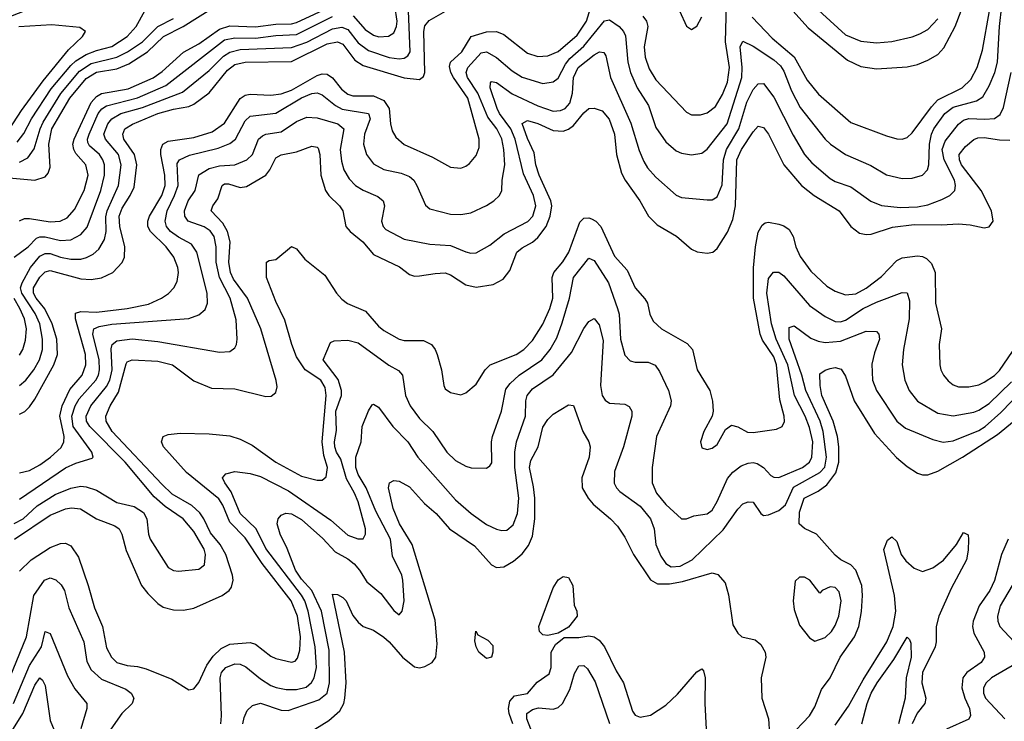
# Model space of a CAD drawing. Header units: inches. Extents: x 990535 to 1117859, y 769386 to 892122.
# Tile 624 of 656: x 1100911 to 1104749, y 805860 to 808596. Entities that reach past the tile are written whole.
import ezdxf

# ---------------------------------------------------------------- set-up
doc = ezdxf.new("R2010")
doc.units = ezdxf.units.IN
doc.header["$MEASUREMENT"] = 0
doc.layers.add('B1800', color=7, linetype='Continuous')

msp = doc.modelspace()

# ---------------------------------------------------------------- linework, layer by layer
at = {"layer": 'B1800', "color": 5}
for points, elevation in [([(1100901.1, 808118.9), (1100927.9, 808152.1), (1100957.4, 808210), (1101033.4, 808326.6), (1101110, 808416.8), (1101130, 808435.5), (1101170, 808460.3), (1101210, 808475.8), (1101270, 808491), (1101329.4, 808530), (1101365.3, 808570), (1101398.4, 808630), (1101401.5, 808650), (1101390.5, 808670.5), (1101349.6, 808690), (1101290, 808704.1), (1101230, 808703.4), (1101190, 808694.7), (1101083.3, 808656.7), (1100928.7, 808628.7), (1100770, 808567.7)], 3160), ([(1100910, 806829.1), (1100950, 806838.5), (1100990, 806859.9), (1101030.6, 806889.4), (1101072.6, 806927.4), (1101083.5, 806950), (1101084.3, 806970), (1101068.2, 807050), (1101076.2, 807090), (1101106.3, 807153.7), (1101154.1, 807210), (1101168.8, 807250), (1101167.8, 807290), (1101128.8, 807430), (1101128.7, 807451.3), (1101150, 807457.8), (1101210, 807456.1), (1101329.9, 807470.1), (1101412.8, 807487.2), (1101463.5, 807510), (1101491.1, 807528.9), (1101511.4, 807550), (1101525.1, 807574.9), (1101530.4, 807609.6), (1101527.9, 807630), (1101511.4, 807670), (1101482, 807710), (1101421.6, 807770), (1101411, 807790), (1101410.3, 807810), (1101417.3, 807830), (1101464.9, 807910), (1101477.7, 807950), (1101477.2, 807990), (1101461.4, 808070), (1101461.3, 808090), (1101469.1, 808110), (1101490, 808122.6), (1101590, 808136.5), (1101661.2, 808158.8), (1101710, 808192.5), (1101770, 808288.5), (1101790, 808301.4), (1101810, 808305.3), (1101890, 808301), (1101930, 808306.8), (1101970, 808321.2), (1102070, 808378), (1102090, 808384.6), (1102110, 808383.4), (1102130, 808369.1), (1102165.6, 808325.6), (1102190, 808306.1), (1102210, 808298.8), (1102290, 808299.6), (1102330, 808280.3), (1102351.5, 808250), (1102355.8, 808190), (1102362.3, 808162.3), (1102377.7, 808137.7), (1102409.6, 808109.6), (1102519.5, 808059.5), (1102590, 808020.7), (1102630, 808016.9), (1102650, 808024.4), (1102664.2, 808035.8), (1102690, 808066), (1102701.9, 808098.1), (1102702.5, 808130), (1102658.2, 808290), (1102602.2, 808370), (1102591.3, 808390), (1102586.8, 808413.2), (1102590, 808430.8), (1102634.9, 808470), (1102670.2, 808529.8), (1102730, 808548.3), (1102770, 808549.7), (1102797.7, 808537.7), (1102890, 808465), (1102930, 808452.4), (1102970, 808454.6), (1103010, 808472.3), (1103084.4, 808535.6), (1103120.4, 808590), (1103141.6, 808658.4)], 2980), ([(1100910, 806726.2), (1101090, 806847.9), (1101130, 806866.9), (1101193.9, 806886.1), (1101197.7, 806890), (1101192.9, 806910), (1101120.1, 807010), (1101114.6, 807050), (1101126.8, 807090), (1101142.4, 807117.6), (1101207.4, 807190), (1101217.7, 807210), (1101221.7, 807230), (1101220.6, 807270), (1101195.9, 807370), (1101200.7, 807390), (1101220.4, 807399.6), (1101270, 807408.5), (1101570, 807430.8), (1101610, 807444.6), (1101633.7, 807466.3), (1101643.7, 807490), (1101642.2, 807530), (1101601.8, 807690), (1101581.2, 807721.2), (1101530, 807748.1), (1101499.2, 807770), (1101483.3, 807790), (1101477.6, 807810), (1101485.7, 807850), (1101515.1, 807910), (1101528.3, 807950), (1101525.2, 808034.8), (1101534, 808050), (1101572.5, 808067.5), (1101685.3, 808094.7), (1101730, 808113.5), (1101751.9, 808130), (1101790, 808202.1), (1101810, 808219.2), (1101910, 808232), (1102010, 808291.4), (1102050, 808308), (1102070, 808310.1), (1102090, 808302.3), (1102141.6, 808261.6), (1102167.7, 808247.7), (1102270, 808230.1), (1102277.1, 808210), (1102255.3, 808150), (1102250.7, 808110), (1102262.8, 808070), (1102290, 808033.7), (1102330, 808011.4), (1102397.7, 807997.7), (1102430, 807985.1), (1102447, 807970), (1102459.5, 807950), (1102492.2, 807872.2), (1102510, 807858.8), (1102590, 807837.1), (1102630, 807835.8), (1102670, 807842.6), (1102730, 807871.1), (1102759.7, 807890), (1102781, 807910), (1102789.8, 807930), (1102791.2, 807970), (1102801.7, 808030), (1102798.3, 808090), (1102790, 808131.4), (1102770.8, 808170), (1102735.6, 808215.6), (1102696.9, 808310), (1102657.1, 808370), (1102650.7, 808390), (1102657.7, 808410), (1102710, 808467.3), (1102730, 808470.5), (1102770, 808449.1), (1102830, 808396.4), (1102870, 808371.6), (1102950, 808347.3), (1102990, 808353.1), (1103010, 808368.1), (1103037.8, 808422.2), (1103055.2, 808444.8), (1103110, 808492.5), (1103190, 808591.4), (1103210, 808594.8), (1103247.5, 808570), (1103264.7, 808550), (1103272.8, 808532.8), (1103281.9, 808430), (1103291.4, 808390), (1103318.2, 808330), (1103361.5, 808261.5), (1103390, 808175), (1103430, 808120.2), (1103470, 808085), (1103490, 808076), (1103530, 808068.4), (1103570, 808075.9), (1103590, 808091), (1103668.9, 808190), (1103725.6, 808370), (1103726.8, 808410), (1103718.7, 808490), (1103730, 808511.8), (1103770, 808492.5), (1103850, 808439.2), (1103876.1, 808416.1), (1103890, 808395.2), (1103918.8, 808318.8), (1103953.1, 808253.1), (1104050.1, 808130.1), (1104070.9, 808110.9), (1104130, 808070.1), (1104227.9, 808027.9), (1104290, 807990.9), (1104350, 807976.8), (1104390, 807977.5), (1104429.9, 807990.1), (1104449.4, 808010.6), (1104455, 808030), (1104457, 808110), (1104464.7, 808150), (1104473.9, 808170), (1104517.1, 808230), (1104550, 808255.1), (1104640, 808280), (1104665.5, 808294.5), (1104690, 808337.8), (1104711.4, 808390), (1104722, 808430), (1104729.4, 808569.4), (1104739.6, 808650)], 2960), ([(1100910, 807811.7), (1100930, 807820.6), (1100950, 807821.1), (1101030, 807808.3), (1101069.2, 807810.8), (1101096.2, 807823.8), (1101124.4, 807855.6), (1101162.1, 807930), (1101178, 807990), (1101168.8, 808030), (1101130, 808074.4), (1101122, 808090), (1101118.9, 808110), (1101123.5, 808130), (1101190, 808273), (1101210, 808296.7), (1101230, 808308.1), (1101334.2, 808325.8), (1101431.4, 808368.6), (1101466.6, 808393.4), (1101550, 808469), (1101610, 808502.2), (1101690, 808559.6), (1101730, 808571.6), (1101830, 808567.5), (1101910, 808578.7), (1101970, 808579.9), (1101990, 808584.6), (1102130, 808649.8)], 3080), ([(1102210.5, 808610.5), (1102257.8, 808557.8), (1102290, 808535.9), (1102310.3, 808529.7), (1102348.7, 808531.3), (1102370, 808545.3), (1102380.1, 808570), (1102382.2, 808590), (1102373.3, 808650)], 3060), ([(1103339.5, 808610), (1103354.4, 808590), (1103359.2, 808570), (1103345.1, 808490), (1103348.4, 808450), (1103364.5, 808404.5), (1103390, 808361.6), (1103510, 808235), (1103530, 808225.2), (1103565.2, 808225.2), (1103590, 808232.2), (1103622.8, 808257.2), (1103650, 808303.8), (1103670, 808352), (1103678.2, 808410), (1103661.6, 808510), (1103665.6, 808654.4)], 2980), ([(1103888.8, 808670), (1103984.2, 808564.2), (1104137.9, 808437.9), (1104190, 808414), (1104250, 808404.5), (1104370, 808411.8), (1104410, 808420.6), (1104450, 808438.2), (1104490, 808460.7), (1104513.2, 808486.8), (1104556.9, 808570), (1104580.1, 808630)], 3020), ([(1100870, 807979.4), (1100970, 807969.6), (1101010, 807983), (1101022.6, 807997.4), (1101030, 808020.7), (1101025, 808110), (1101036.1, 808170), (1101106.2, 808290), (1101170, 808366.9), (1101210, 808390.9), (1101290, 808404.5), (1101336.6, 808423.4), (1101409.6, 808470), (1101471.4, 808530), (1101548.3, 808570), (1101670, 808645.7)], 3120), ([(1100910, 807057.7), (1100931.4, 807068.6), (1100950, 807086.3), (1100970, 807116.3), (1101043.9, 807250), (1101058.6, 807290), (1101055.5, 807350), (1101037.7, 807410), (1101008.9, 807468.9), (1100975.1, 807510), (1100964.5, 807530), (1100964.7, 807550), (1100990, 807592.1), (1101010, 807612.8), (1101030, 807617.8), (1101150, 807585.2), (1101190, 807583.2), (1101230, 807588.9), (1101274.1, 807610), (1101310, 807648.8), (1101319.4, 807670), (1101321.3, 807710), (1101301.6, 807790), (1101299, 807830), (1101310, 807860.7), (1101342.3, 807910), (1101357.3, 807942.7), (1101367.4, 808030), (1101358.1, 808070), (1101317.1, 808130), (1101312.8, 808150), (1101321.1, 808170), (1101350.9, 808189.1), (1101450, 808230), (1101510, 808247.1), (1101570, 808257.2), (1101590, 808266.2), (1101650, 808311), (1101721.2, 808398.8), (1101750, 808421.3), (1101790, 808429.8), (1101970, 808433), (1102110, 808502.1), (1102150, 808509.7), (1102170, 808500.1), (1102217.9, 808437.9), (1102250, 808417.4), (1102410, 808369.7), (1102470, 808362.1), (1102485, 808375), (1102490.3, 808389.7), (1102486.1, 808550), (1102490, 808571.4), (1102507.5, 808592.5), (1102570.8, 808629.2)], 3020), ([(1100910.6, 807169.4), (1100935.5, 807190), (1100965.9, 807230), (1100987.8, 807270), (1101000.6, 807310), (1101000.4, 807350), (1100989.4, 807410), (1100971.5, 807450), (1100920, 807530), (1100914.5, 807550), (1100920.4, 807570), (1100952.7, 807630), (1100990, 807673.8), (1101010, 807684.5), (1101030, 807683.9), (1101070, 807669.4), (1101110, 807661.9), (1101150, 807662.7), (1101172, 807668), (1101197.9, 807682.1), (1101219.3, 807700.7), (1101241.2, 807738.8), (1101247.9, 807770), (1101247.2, 807827.2), (1101251.7, 807850), (1101296.4, 807950), (1101307, 808030), (1101296.7, 808070), (1101245.2, 808130), (1101239.7, 808150), (1101254.5, 808190), (1101270.9, 808210), (1101305, 808230), (1101390, 808253), (1101546.1, 808313.9), (1101650, 808398.2), (1101706.1, 808453.9), (1101730.6, 808469.4), (1101770, 808479.1), (1101970, 808487.3), (1102030, 808508.7), (1102130, 808560.4), (1102166.7, 808566.7), (1102190, 808557.1), (1102230, 808506.3), (1102270, 808475.6), (1102351.2, 808448.8), (1102390, 808443.2), (1102410, 808445.7), (1102424.5, 808455.5), (1102432.8, 808470), (1102426.5, 808630)], 3040), ([(1103482.5, 808630), (1103510, 808570.3), (1103530, 808557.8), (1103550, 808570.2), (1103570, 808607.2)], 3020), ([(1103765.4, 808605.4), (1103844.2, 808524.2), (1103930, 808450.9), (1103980.1, 808360.1), (1104025.1, 808305.1), (1104150, 808195), (1104290, 808142.7), (1104330, 808131), (1104350, 808130.2), (1104370, 808137.2), (1104390, 808155), (1104464.4, 808255.6), (1104490, 808283.5), (1104584.1, 808330), (1104617.9, 808362.1), (1104642.5, 808410), (1104663.1, 808476.9), (1104690.9, 808630)], 2980), ([(1104010, 808645.8), (1104130, 808537.4), (1104190, 808512.1), (1104250, 808506.1), (1104310, 808511.2), (1104390, 808529.5), (1104419.3, 808540.7), (1104450, 808558.1), (1104490, 808598.7)], 3040), ([(1100870, 808167.2), (1100918.4, 808241.6), (1101002.9, 808357.1), (1101101.6, 808478.4), (1101156.4, 808530), (1101167, 808550), (1101145.4, 808565.4), (1101036.1, 808576.1), (1100907.9, 808567.9)], 3180), ([(1100889.9, 807670.1), (1100944.6, 807710), (1100976.6, 807743.4), (1100990, 807749.3), (1101010, 807748.9), (1101070, 807734.6), (1101110, 807737.3), (1101150, 807757.9), (1101173.7, 807786.3), (1101227.5, 807930), (1101241.9, 807990), (1101241.3, 808030), (1101235.1, 808050), (1101221.6, 808070), (1101183.7, 808103.7), (1101177.1, 808117.1), (1101175.9, 808130), (1101182, 808150), (1101217.5, 808230), (1101231.8, 808248.2), (1101250, 808259.8), (1101370, 808291.2), (1101481.2, 808338.8), (1101710, 808517.3), (1101750, 808525.5), (1101830, 808523.9), (1101910, 808534.8), (1101990, 808537.9), (1102130, 808608.5)], 3060), ([(1100910, 808040.5), (1100943.2, 808056.8), (1100967.5, 808092.5), (1100990.6, 808170), (1101003, 808197), (1101071.7, 808308.3), (1101144.4, 808395.6), (1101190, 808424.8), (1101290, 808449.4), (1101331.6, 808470), (1101389.2, 808510), (1101450, 808569.2), (1101510, 808600.2)], 3140), ([(1100890, 806631.8), (1100924.1, 806650), (1100979.9, 806700.1), (1101050, 806744.4), (1101110, 806769.3), (1101150, 806776.5), (1101170, 806774.9), (1101210, 806761.7), (1101290, 806713.1), (1101357.2, 806697.2), (1101394.2, 806674.2), (1101406.1, 806650), (1101412.8, 806590), (1101419.1, 806570), (1101490, 806460.3), (1101510, 806448.1), (1101530, 806445.2), (1101610, 806452.9), (1101631.3, 806470), (1101635.7, 806510), (1101630, 806531.7), (1101590, 806599.8), (1101548.2, 806650), (1101477.8, 806697.8), (1101434.9, 806734.9), (1101322.6, 806870), (1101184.3, 807010), (1101171.8, 807030), (1101170.7, 807050), (1101188.3, 807090), (1101250, 807165.1), (1101263, 807190), (1101271.1, 807231.1), (1101267.5, 807312.5), (1101271.5, 807330), (1101290, 807343.3), (1101350, 807351.6), (1101450, 807340.9), (1101690, 807298.9), (1101730, 807301.8), (1101750, 807316.4), (1101756.8, 807330), (1101759, 807350), (1101754.8, 807425.2), (1101731.3, 807510), (1101689.7, 807590), (1101677.4, 807650), (1101676.8, 807710), (1101668.7, 807750), (1101652.9, 807772.9), (1101630, 807788.4), (1101568.1, 807810), (1101555.1, 807830), (1101554.1, 807850), (1101568.1, 807890), (1101594.9, 807930), (1101610, 807990.9), (1101650, 808015.7), (1101690, 808025.5), (1101749.9, 808030.1), (1101795.9, 808050), (1101818.5, 808070), (1101842.5, 808130), (1101857.2, 808142.8), (1101871, 808149), (1101930, 808159.2), (1101990, 808199.6), (1102030, 808216), (1102070, 808212.7), (1102151, 808190), (1102173.9, 808170), (1102160.3, 808090), (1102164.9, 808044.9), (1102174.7, 808010), (1102194.9, 807974.9), (1102219.8, 807950), (1102250, 807930.7), (1102307, 807907), (1102328.2, 807890), (1102333.1, 807870), (1102321.5, 807810), (1102327.3, 807790), (1102338.1, 807778.1), (1102410, 807740.7), (1102510, 807721), (1102590, 807715.8), (1102650, 807690.1), (1102670, 807685.3), (1102690, 807687.3), (1102743.8, 807716.2), (1102799, 807761), (1102891.1, 807808.9), (1102910.8, 807830), (1102923.3, 807870), (1102913.7, 807910), (1102875.1, 807995.1), (1102842.7, 808130), (1102825, 808170), (1102780.9, 808230), (1102771.9, 808250), (1102744.2, 808330), (1102745.6, 808350), (1102750, 808354.4), (1102770, 808350.6), (1102830, 808306.9), (1102930, 808259.7), (1102990, 808239.9), (1103018.4, 808241.6), (1103036.5, 808250), (1103054.8, 808270), (1103066, 808310), (1103070, 808370), (1103088.3, 808410), (1103150, 808459.5), (1103171.1, 808471.1), (1103188, 808468), (1103195.5, 808455.5), (1103214.3, 808370), (1103293.1, 808193.1), (1103325.7, 808085.7), (1103343.5, 808043.5), (1103358.4, 808018.4), (1103390, 807981.6), (1103470, 807912.2), (1103490, 807902.6), (1103590, 807892.9), (1103610, 807894), (1103630, 807905.8), (1103648.6, 807951.4), (1103654.7, 808050), (1103665.7, 808090), (1103714.5, 808170), (1103745.8, 808274.2), (1103770, 808324.1), (1103790, 808345.2), (1103810, 808347.5), (1103850, 808293.4), (1103925.4, 808145.4), (1103969.6, 808070), (1103998.3, 808038.3), (1104070, 807977), (1104090, 807964.6), (1104150, 807944.8), (1104228.4, 807888.4), (1104270, 807871.4), (1104343, 807863), (1104410, 807866.7), (1104450, 807874.5), (1104505.8, 807894.2), (1104536.4, 807910), (1104555.4, 807930), (1104559, 807950), (1104554.6, 807970), (1104514.2, 808050), (1104507.1, 808090), (1104517.7, 808122.3), (1104570, 808188.4), (1104590, 808204.4), (1104610, 808210.8), (1104672.5, 808207.5), (1104710, 808211.2), (1104733.2, 808226.8), (1104746, 808254), (1104776, 808390)], 2940), ([(1100890.8, 806570), (1101030, 806663.7), (1101090, 806688.9), (1101112.6, 806692.6), (1101148.2, 806688.2), (1101210, 806649.1), (1101281.7, 806621.7), (1101298.8, 806610), (1101309.1, 806590), (1101325.8, 806525.8), (1101385.5, 806390), (1101410, 806358), (1101450, 806318.9), (1101470, 806305.7), (1101510, 806295.1), (1101550, 806293.6), (1101590, 806301.7), (1101699.7, 806350), (1101727.8, 806370), (1101737.1, 806382.9), (1101743.4, 806410), (1101740.6, 806430), (1101714.6, 806510), (1101692.6, 806550), (1101654.7, 806594.7), (1101629.2, 806649.2), (1101613, 806673), (1101581.5, 806701.5), (1101505.9, 806745.9), (1101464.6, 806784.6), (1101271.5, 806990), (1101247.9, 807030), (1101247.3, 807050), (1101263.2, 807090), (1101296.7, 807143.3), (1101326.2, 807253.8), (1101330, 807261.5), (1101350, 807270.1), (1101450, 807264.6), (1101506.4, 807250), (1101590, 807187.6), (1101659.3, 807159.3), (1101750, 807156.2), (1101870, 807126.2), (1101891.6, 807128.4), (1101910, 807141.6), (1101915.3, 807164.7), (1101911.4, 807188.6), (1101851, 807390), (1101798.6, 807510), (1101744, 807584), (1101732.4, 807610), (1101726.6, 807650), (1101730.9, 807730), (1101721, 807770), (1101702.3, 807802.3), (1101657, 807850), (1101664, 807870), (1101683, 807897), (1101700.2, 807950), (1101710, 807955.5), (1101724.6, 807955.4), (1101770, 807942.2), (1101794.6, 807945.4), (1101870.5, 807989.5), (1101886.2, 808010), (1101910, 808056.8), (1101930, 808069.5), (1101990, 808080.5), (1102050, 808102.4), (1102070, 808099.3), (1102074.7, 808094.7), (1102081.5, 808070), (1102085.1, 807990), (1102103.4, 807930), (1102116.3, 807910), (1102158.2, 807870), (1102171, 807851), (1102182.8, 807790), (1102199.5, 807770), (1102248.8, 807730), (1102290, 807680.4), (1102392.1, 807632.1), (1102430, 807602.3), (1102450, 807596.4), (1102470, 807596.6), (1102530, 807606.6), (1102570, 807608.2), (1102590, 807600.4), (1102650, 807561.6), (1102690, 807552.5), (1102757.1, 807562.9), (1102795.8, 807584.2), (1102821.6, 807618.4), (1102849.4, 807690), (1102870, 807706.7), (1102910, 807728.3), (1102930, 807746.4), (1102963.5, 807790), (1102978.6, 807830), (1102985, 807870), (1102981.6, 807890), (1102935.3, 807990), (1102923.4, 808030), (1102916.9, 808076.9), (1102890, 808133.3), (1102870, 808191.6), (1102890, 808202.6), (1102930, 808191.3), (1102990, 808164.3), (1103030, 808161.9), (1103050, 808169), (1103070, 808182.9), (1103110, 808233.2), (1103130, 808249.6), (1103150, 808251.6), (1103181, 808241), (1103208.6, 808208.6), (1103229.7, 808150), (1103237, 808070), (1103257.1, 807997.1), (1103271.2, 807970), (1103328.5, 807890), (1103361.5, 807830), (1103395.5, 807795.5), (1103471.7, 807751.7), (1103530, 807700.8), (1103551.1, 807691.1), (1103590, 807685.4), (1103612.8, 807690), (1103630, 807704), (1103670, 807768), (1103690, 807816.9), (1103701.3, 807870), (1103706.1, 808050), (1103724.6, 808090), (1103770, 808158.7), (1103790, 808180.2), (1103810, 808175), (1103830, 808150.2), (1103889.8, 808029.8), (1103958, 807950), (1104008.1, 807910), (1104105.7, 807850), (1104150.2, 807790), (1104183.9, 807763.9), (1104210, 807757.9), (1104230, 807759.6), (1104312.8, 807787.2), (1104397.1, 807797.1), (1104504.4, 807795.6), (1104570, 807800.1), (1104616, 807796), (1104670, 807784.5), (1104690, 807787.6), (1104704.8, 807810), (1104699.3, 807850), (1104658.1, 807930), (1104582.5, 808030), (1104573.6, 808050), (1104573.4, 808070), (1104598.1, 808101.9), (1104630, 808128.6), (1104645, 808135), (1104670, 808136.9), (1104730, 808127), (1104770, 808126.3)], 2920), ([(1100910, 806445.2), (1100956.5, 806490), (1101030, 806537.3), (1101070, 806554), (1101090, 806554.5), (1101110, 806544.8), (1101139.8, 806499.8), (1101178.3, 806390), (1101202.5, 806302.5), (1101234.4, 806230), (1101250, 806146.5), (1101268.4, 806110), (1101290.2, 806090), (1101330, 806077.2), (1101370, 806074.3), (1101404.6, 806064.6), (1101503.9, 806023.9), (1101570, 805982.4), (1101590, 805986.4), (1101610, 806011.8), (1101641, 806079), (1101665.5, 806114.5), (1101696.4, 806143.6), (1101730, 806161.4), (1101810, 806166.9), (1101830, 806161), (1101890, 806114.7), (1101910, 806105.1), (1101970, 806090.3), (1101985.2, 806094.8), (1101993.8, 806106.2), (1102002.7, 806137.3), (1102005.6, 806190), (1101993.3, 806270), (1101969.3, 806330), (1101856, 806476), (1101790, 806575.9), (1101730, 806637), (1101702.8, 806702.8), (1101687.3, 806727.3), (1101561, 806830), (1101471.8, 806930), (1101463.6, 806950), (1101470, 806971), (1101490, 806978), (1101536.6, 806983.4), (1101650, 806981.4), (1101730, 806973.6), (1101770, 806960.2), (1101816.8, 806936.8), (1101910, 806871.1), (1102010, 806816.6), (1102070, 806800.1), (1102090, 806800.6), (1102106, 806814), (1102111.4, 806850), (1102096.4, 806896.4), (1102090, 806950), (1102106.1, 807130), (1102101.6, 807161.6), (1102084.5, 807190), (1102023.9, 807230), (1101990, 807281.4), (1101971.3, 807330), (1101944.4, 807424.4), (1101910, 807496.8), (1101873.3, 807590), (1101873.2, 807650), (1101883.3, 807656.7), (1101910, 807660.3), (1101970, 807711.3), (1101990, 807702.4), (1102022.7, 807662.7), (1102100, 807600), (1102146, 807530), (1102166.5, 807506.5), (1102188.9, 807488.9), (1102259.3, 807459.3), (1102310, 807400.4), (1102330, 807384.5), (1102390, 807350.1), (1102410, 807345.1), (1102484.7, 807344.7), (1102515.8, 807330), (1102531, 807310), (1102538.9, 807290), (1102555.4, 807230), (1102563.9, 807170), (1102570, 807157.1), (1102590, 807141.7), (1102630, 807133.4), (1102650, 807141.1), (1102690, 807174.6), (1102725.3, 807230), (1102744.2, 807250), (1102846.4, 807290), (1102876.5, 807310), (1102910, 807344.6), (1102950, 807408.5), (1102977.6, 807470), (1102988.5, 807510), (1102986.3, 807590), (1102992.9, 807610), (1103028.5, 807651.5), (1103051.6, 807690), (1103093.9, 807806.1), (1103110, 807821.5), (1103130, 807823.3), (1103139.4, 807819.4), (1103157, 807810), (1103176.2, 807790), (1103230, 807673.5), (1103278.8, 807618.8), (1103310, 807550.2), (1103348.1, 807508.1), (1103358.3, 807490), (1103367.1, 807447.1), (1103380, 807420), (1103412.8, 807390), (1103512.9, 807332.9), (1103534, 807310), (1103551, 807230), (1103600.6, 807150), (1103611.2, 807108.8), (1103614.2, 807070), (1103610.2, 807049.8), (1103578, 806990), (1103564.9, 806950), (1103570, 806926.8), (1103590, 806920.5), (1103610, 806925.3), (1103630, 806939.5), (1103661.9, 806998.1), (1103685.4, 807014.6), (1103710, 807008.2), (1103747.3, 806987.3), (1103770, 806986.8), (1103861.1, 806998.9), (1103882.4, 807010), (1103891.5, 807028.5), (1103890.5, 807050), (1103874.1, 807114.1), (1103861, 807250), (1103850, 807281.7), (1103806, 807346), (1103796.6, 807370), (1103771.5, 807510), (1103771.7, 807628.3), (1103778.8, 807710), (1103790, 807768), (1103805.3, 807794.7), (1103816.8, 807803.2), (1103830, 807806.7), (1103870, 807798.5), (1103890, 807792.1), (1103910, 807777.5), (1103926, 807750), (1103936.4, 807710), (1103952.5, 807672.5), (1103994.9, 807614.9), (1104057, 807557), (1104090, 807536.8), (1104130, 807523.1), (1104170, 807527.5), (1104210, 807548.8), (1104270, 807594.1), (1104330, 807656.6), (1104350, 807666.7), (1104410, 807675.1), (1104430, 807672.9), (1104444.9, 807664.9), (1104465.3, 807645.3), (1104478.7, 807610), (1104480.4, 807490), (1104503.5, 807390), (1104494.3, 807330), (1104497.8, 807250), (1104501.5, 807230), (1104511.8, 807210), (1104530, 807187.6), (1104550, 807172.7), (1104570, 807164.6), (1104610, 807164.3), (1104650, 807172.5), (1104670, 807182), (1104710, 807208.1), (1104730, 807227.8), (1104867.3, 807430)], 2880), ([(1101695.2, 805850), (1101698, 805882), (1101692.5, 806030), (1101697.5, 806050), (1101714.1, 806070), (1101750, 806083.7), (1101770, 806082.6), (1101792.9, 806072.9), (1101850, 806025.1), (1101890, 806000.1), (1101911.3, 805991.3), (1101950, 805984.4), (1101990, 805983.7), (1102027.2, 805992.8), (1102049, 806011), (1102059.4, 806030), (1102067.4, 806070), (1102062.9, 806150), (1102035.4, 806290), (1102021.9, 806330), (1102010, 806352.5), (1101870, 806534.3), (1101833, 806610), (1101771.1, 806670), (1101735.5, 806755.5), (1101710.7, 806790), (1101702, 806810), (1101714.5, 806825.5), (1101750, 806834.7), (1101810, 806827), (1101850, 806815.1), (1101958.7, 806758.7), (1102124.1, 806644.1), (1102190, 806586.4), (1102228.6, 806571.4), (1102250, 806572.2), (1102259.3, 806590), (1102259, 806610), (1102230, 806715.8), (1102216.4, 806750), (1102185.4, 806805.4), (1102162.8, 806882.8), (1102145.8, 806910), (1102139.2, 806930), (1102138.1, 806950), (1102146.1, 806993.9), (1102143.2, 807070), (1102164.9, 807130), (1102165.9, 807150), (1102152.9, 807192.9), (1102093.3, 807270), (1102122.3, 807337.7), (1102136.9, 807343.1), (1102190, 807346.7), (1102230, 807336.1), (1102350, 807249.4), (1102387.9, 807227.9), (1102403.2, 807210), (1102415.1, 807130), (1102433, 807090), (1102470, 807040.2), (1102520.9, 806990), (1102576.3, 806910), (1102610, 806877.5), (1102650, 806854.4), (1102671, 806849), (1102730, 806847), (1102743.8, 806856.2), (1102751.5, 806868.5), (1102749.9, 806949.9), (1102753.5, 806970), (1102788.8, 807070), (1102805.3, 807154.7), (1102822.2, 807177.8), (1102857.3, 807210), (1102945.7, 807270), (1102978.9, 807310), (1103004.2, 807355.8), (1103026.1, 807413.9), (1103053.9, 807510), (1103069.1, 807590), (1103130, 807665.6), (1103150, 807657.1), (1103205.6, 807570), (1103241.5, 807470), (1103247.4, 807447.4), (1103252.8, 807350), (1103270, 807287.2), (1103290, 807266.2), (1103310, 807261), (1103360.7, 807260.7), (1103388.2, 807248.2), (1103404.3, 807224.3), (1103440.5, 807150), (1103450.1, 807110), (1103448, 807090), (1103393.6, 806970), (1103376.3, 806850), (1103375.7, 806790), (1103393.5, 806750), (1103430, 806705), (1103490, 806649.2), (1103510, 806650.2), (1103538.9, 806661.1), (1103590, 806669.4), (1103610, 806683.2), (1103630, 806717.3), (1103670, 806806.5), (1103690, 806831), (1103723.3, 806856.7), (1103750, 806866.3), (1103770, 806868.8), (1103785.3, 806865.3), (1103809.6, 806849.6), (1103839, 806819), (1103850, 806811.9), (1103870, 806810.2), (1103961.7, 806850), (1103989.3, 806870), (1103998.9, 806890), (1104002.3, 806950), (1103990, 807006.2), (1103972.8, 807050), (1103931, 807130), (1103904.5, 807250), (1103859.5, 807350), (1103841.3, 807410), (1103822.7, 807530), (1103830, 807587.2), (1103848.7, 807611.3), (1103870, 807611.8), (1103890, 807596.5), (1103990, 807482), (1104050, 807438), (1104090, 807419.1), (1104110, 807418), (1104130, 807423.7), (1104198.5, 807470), (1104250, 807494.4), (1104350, 807532.1), (1104370, 807530.3), (1104379.1, 807499.1), (1104378, 807430), (1104355.5, 807310), (1104350.1, 807250), (1104361.2, 807190), (1104377.9, 807150), (1104410, 807108.1), (1104490, 807061.3), (1104550, 807051.2), (1104630, 807065.2), (1104650, 807073.2), (1104690, 807099.7), (1104776.6, 807183.4)], 2860), ([(1100910, 807287.3), (1100923.9, 807310), (1100933.5, 807346.5), (1100937.3, 807390), (1100929.7, 807430), (1100911.5, 807470), (1100890, 807509.2)], 3060), ([(1101780.8, 805850), (1101785.6, 805874.4), (1101798.2, 805901.8), (1101818.2, 805921.8), (1101850, 805930.8), (1101930, 805903.5), (1101957.2, 805902.8), (1102076.7, 805943.3), (1102109.7, 805970.3), (1102118.8, 806010), (1102116.8, 806136.8), (1102087.4, 806290), (1102050, 806370), (1102010, 806414.5), (1101986, 806450), (1101953.7, 806533.7), (1101925.8, 806590), (1101914.6, 806630), (1101918, 806650), (1101930, 806663.9), (1101948.8, 806671.2), (1101970, 806669.5), (1102010, 806647.3), (1102093.2, 806573.2), (1102140.8, 806520.8), (1102190, 806493.6), (1102214.2, 806474.2), (1102235.9, 806450), (1102264.5, 806404.5), (1102318.2, 806358.2), (1102370, 806291.6), (1102390, 806275.8), (1102402, 806290), (1102409.8, 806330.2), (1102404.8, 806410), (1102400.4, 806430), (1102363.9, 806503.9), (1102357, 806570), (1102299.8, 806679.8), (1102261.3, 806770), (1102230, 806823), (1102221.8, 806850), (1102221.8, 806890), (1102241.8, 806950), (1102246.3, 807010), (1102270, 807071), (1102285.4, 807094.6), (1102290, 807097.1), (1102310, 807084.9), (1102365.7, 807010), (1102424.2, 806950), (1102463.4, 806890), (1102610, 806724.3), (1102671.1, 806670), (1102730, 806628), (1102770, 806609.4), (1102790, 806604.4), (1102810, 806605.9), (1102834.1, 806625.9), (1102851.1, 806670), (1102856.7, 806730), (1102841.2, 806850), (1102840.5, 806910), (1102847, 806950), (1102883, 807050), (1102884, 807110), (1102889.4, 807130), (1102910, 807156.1), (1102990, 807210.7), (1103062.1, 807297.9), (1103110, 807392), (1103130, 807418.7), (1103150, 807431.3), (1103170, 807405.5), (1103185.2, 807345.2), (1103175.5, 807170), (1103181.7, 807130), (1103192.4, 807112.4), (1103210, 807100.2), (1103270, 807096.6), (1103287.2, 807087.2), (1103296.8, 807070), (1103297, 807050), (1103265, 806930), (1103230, 806834.5), (1103228.6, 806788.6), (1103236.8, 806770), (1103250, 806755.6), (1103330, 806698.4), (1103369.1, 806650), (1103383.9, 806610), (1103390.8, 806550), (1103410, 806504), (1103430, 806475.5), (1103450, 806462.5), (1103485.3, 806465.3), (1103532.5, 806490), (1103652.9, 806607.1), (1103710, 806687.1), (1103730, 806708), (1103750, 806716.5), (1103770, 806714), (1103800.3, 806670), (1103810, 806662.9), (1103830, 806665.8), (1103870, 806682.7), (1103895.3, 806704.7), (1103926.8, 806773.2), (1104029.1, 806830), (1104048.7, 806851.3), (1104056, 806890), (1104043.3, 806990), (1104030.8, 807030.8), (1103975, 807150), (1103960.2, 807210), (1103909.7, 807350), (1103910, 807396), (1103930, 807401.7), (1103994.5, 807354.5), (1104022.7, 807342.7), (1104050, 807337.7), (1104110, 807342.8), (1104210, 807381.2), (1104250, 807379.6), (1104260.3, 807370), (1104261.8, 807350), (1104242.8, 807297.2), (1104232.5, 807252.5), (1104235, 807190), (1104250.1, 807150), (1104329.5, 807030), (1104363.2, 807003.2), (1104470, 806958.7), (1104510, 806949.1), (1104550, 806953.8), (1104650, 806994.3), (1104674.1, 807010), (1104735.5, 807064.5), (1104817.9, 807150)], 2840), ([(1103910, 805798.3), (1103990, 805881.3), (1104010, 805917.1), (1104036.4, 805983.6), (1104070.3, 806030), (1104109.6, 806110), (1104164.9, 806190), (1104181.1, 806230), (1104192.4, 806287.6), (1104196, 806350), (1104192.8, 806390), (1104170, 806449.8), (1104150, 806470.8), (1104111.8, 806490), (1104090, 806508.4), (1104017.2, 806590), (1103970, 806612.3), (1103949.6, 806630), (1103950, 806676), (1103969.2, 806730), (1104022.9, 806757.1), (1104057.2, 806782.8), (1104091.5, 806828.5), (1104104.2, 806870), (1104103.9, 806930), (1104098.1, 806970), (1104081.1, 807030), (1104037, 807130), (1104030.6, 807169.4), (1104030, 807214.9), (1104050, 807228.9), (1104070, 807235.8), (1104090, 807239.7), (1104113, 807233), (1104130, 807206.4), (1104164.1, 807110), (1104242.4, 806982.4), (1104329, 806889), (1104370, 806853.8), (1104410, 806828.3), (1104430, 806821.4), (1104450, 806821.3), (1104490, 806835.3), (1104585.4, 806890), (1104722, 806978), (1104787.7, 807032.3)], 2820), ([(1102061.4, 805830), (1102116.4, 805863.6), (1102158.5, 805901.5), (1102174.7, 805930), (1102178.3, 805950), (1102184.1, 806010), (1102176.5, 806130), (1102130, 806355.5), (1102150, 806355), (1102170, 806342.4), (1102184, 806330), (1102210, 806272.2), (1102230, 806246), (1102250.4, 806230), (1102290, 806215.7), (1102330, 806187.7), (1102351, 806170), (1102403.1, 806110), (1102450, 806072.5), (1102470, 806068.6), (1102490, 806073.5), (1102518.5, 806090), (1102533.4, 806110), (1102538, 806162), (1102530, 806254.6), (1102440.3, 806550), (1102390.9, 806630), (1102366.9, 806690), (1102348.2, 806770), (1102352.3, 806790), (1102370, 806799.5), (1102390, 806796.5), (1102430, 806774.7), (1102489, 806710), (1102534.9, 806670), (1102586.5, 806610), (1102683.7, 806543.7), (1102750, 806470.1), (1102770, 806459.7), (1102797.7, 806462.3), (1102835.3, 806484.7), (1102870, 806513.4), (1102894.4, 806545.6), (1102910, 806582.3), (1102919.2, 806650), (1102918.4, 806730), (1102914, 806774), (1102898, 806850), (1102903.2, 806876.8), (1102932.5, 806930), (1102950, 807006.5), (1102970, 807037.5), (1102990, 807057.2), (1103050, 807094.3), (1103070, 807091.8), (1103105.8, 806990), (1103129.4, 806949.4), (1103134.2, 806930), (1103130.7, 806890), (1103101.6, 806810), (1103103.6, 806770), (1103126.8, 806730), (1103146.8, 806706.8), (1103214.3, 806650), (1103241, 806621), (1103270, 806578), (1103303, 806510), (1103370, 806411.6), (1103396.6, 806396.6), (1103444.4, 806395.6), (1103495.1, 806404.9), (1103610, 806438.4), (1103632.3, 806432.3), (1103660.3, 806400.3), (1103673.4, 806353.4), (1103690, 806236.4), (1103710, 806203.1), (1103725.3, 806190), (1103777.6, 806177.6), (1103799.5, 806159.5), (1103816.9, 806130), (1103818.8, 806110), (1103800.5, 806030), (1103803.2, 805950), (1103830.2, 805870), (1103834, 805810)], 2820), ([(1104090, 805845.1), (1104141.1, 805918.9), (1104198.1, 806021.9), (1104291, 806170), (1104315.5, 806230), (1104326.1, 806290), (1104320.7, 806350), (1104279.3, 806530), (1104293.5, 806566.5), (1104310, 806579.6), (1104330, 806561.7), (1104347.1, 806510), (1104365.5, 806485.5), (1104396.8, 806456.8), (1104430, 806443.8), (1104470, 806458.1), (1104511.2, 806488.8), (1104562.8, 806550), (1104590, 806596.4), (1104607.7, 806587.7), (1104608.8, 806568.8), (1104607.9, 806527.9), (1104601, 806490), (1104542.2, 806377.8), (1104493.4, 806270), (1104483.1, 806230), (1104483.3, 806170), (1104479.1, 806150), (1104430.1, 806050), (1104427.5, 806010), (1104443.2, 805950), (1104438.8, 805930), (1104408.8, 805891.2), (1104389.5, 805850.5)], 2780), ([(1104763.7, 806570), (1104737.4, 806510), (1104710.8, 806409.2), (1104691.7, 806370), (1104651.3, 806310), (1104627.1, 806250), (1104625.2, 806230), (1104630, 806204.2), (1104670.8, 806130), (1104671.4, 806110), (1104658.1, 806090), (1104602.4, 806050), (1104586.9, 806030), (1104583.8, 805990), (1104594.7, 805950), (1104613.1, 805910), (1104617.1, 805882.9), (1104610, 805868.9), (1104523.5, 805830)], 2820), ([(1100848, 805970), (1100938.2, 806190), (1100966.4, 806350), (1101007.6, 806410), (1101030, 806419.6), (1101051.6, 806411.6), (1101072.3, 806392.3), (1101086.1, 806370), (1101102.7, 806302.7), (1101160.6, 806170), (1101173.3, 806093.3), (1101190, 806060.2), (1101230, 806023.9), (1101325.2, 805985.2), (1101345.8, 805970), (1101355.6, 805950), (1101349.2, 805930), (1101308.7, 805890), (1101266.4, 805830)], 2860), ([(1104779.5, 806390), (1104733.1, 806310), (1104721.6, 806270), (1104723.4, 806250), (1104731.6, 806230), (1104805, 806150)], 2840), ([(1100887.1, 805930), (1100950, 806077.2), (1100996.7, 806150), (1101010, 806210.8), (1101030, 806202.4), (1101097, 806037), (1101126.3, 805986.3), (1101173.4, 805930), (1101173.2, 805910), (1101148.9, 805831.1)], 2840), ([(1102833.1, 805850), (1102819, 805890), (1102816.8, 805910), (1102821.4, 805938.6), (1102840.1, 805959.9), (1102890, 805968.5), (1102927.9, 806012.1), (1102974.7, 806045.3), (1102982.9, 806070), (1102982, 806130), (1103000.1, 806159.9), (1103033.8, 806186.2), (1103090, 806187), (1103130, 806193.2), (1103150, 806189.4), (1103170, 806176.6), (1103190.5, 806150.5), (1103236.5, 806056.5), (1103264.7, 806010), (1103300, 805900), (1103310, 805884.4), (1103330, 805875.8), (1103370, 805883.8), (1103430, 805923.1), (1103474.5, 805965.5), (1103550, 806052.4), (1103570, 806064.9), (1103576.9, 806056.9), (1103582.5, 806030), (1103581.7, 805930), (1103587, 805830)], 2780), ([(1104193.4, 805850), (1104214.1, 805930), (1104230, 805969.3), (1104252.8, 806010), (1104318.4, 806101.6), (1104370, 806188.2), (1104379.4, 806179.4), (1104384.4, 806164.4), (1104386, 806110), (1104365.7, 806030), (1104362, 805950), (1104336.9, 805850)], 2760), ([(1104794.5, 806085.5), (1104699.2, 806030), (1104677.9, 806010), (1104668.2, 805990), (1104667.8, 805970), (1104675.4, 805950), (1104750.9, 805870)], 2840), ([(1102903.3, 805830), (1102887.1, 805870), (1102887.1, 805890), (1102910, 805906.5), (1102933, 805913), (1102990, 805907), (1103010, 805914.4), (1103027.4, 805930), (1103055.5, 805984.5), (1103073.5, 806046.5), (1103090, 806076.5), (1103110, 806077.4), (1103124.1, 806064.1), (1103154.4, 806014.4), (1103210, 805851.8)], 2760), ([(1100861, 805790), (1100923.6, 805890), (1100970, 806001.2), (1100990, 806029.1), (1101000, 806020), (1101010, 805999.1), (1101030, 805863), (1101052.5, 805810)], 2820)]:
    msp.add_lwpolyline(points, dxfattribs=dict(at, elevation=elevation))
for points, elevation in [([(1102970, 806194.9), (1102950, 806197.2), (1102937.2, 806210), (1102934.5, 806230), (1102990, 806380.7), (1103010, 806411.3), (1103030, 806424.6), (1103050, 806420.4), (1103067.6, 806390), (1103072.5, 806312.5), (1103082.8, 806290), (1103083.8, 806270), (1103050, 806227.5), (1103010, 806203.2)], 2780), ([(1103950, 806422.3), (1103933.4, 806406.6), (1103925.8, 806330), (1103930, 806296.3), (1103950, 806235.5), (1103990, 806186), (1104010, 806172.7), (1104050, 806186.5), (1104075.4, 806210), (1104090, 806233.1), (1104104.1, 806270), (1104113.3, 806330), (1104104.6, 806364.6), (1104090, 806381.2), (1104070, 806384.1), (1104039.3, 806370), (1104030, 806359.5), (1103990.7, 806410.7), (1103970, 806421.6)], 2840), ([(1102730, 806104.5), (1102700.2, 806130), (1102689.9, 806150), (1102685.6, 806174.4), (1102688.4, 806211.6), (1102696.9, 806196.9), (1102736, 806176), (1102755, 806155), (1102755.4, 806130), (1102750, 806109.8)], 2780)]:
    msp.add_lwpolyline(points, close=True, dxfattribs=dict(at, elevation=elevation))

doc.saveas('drawing.dxf')
